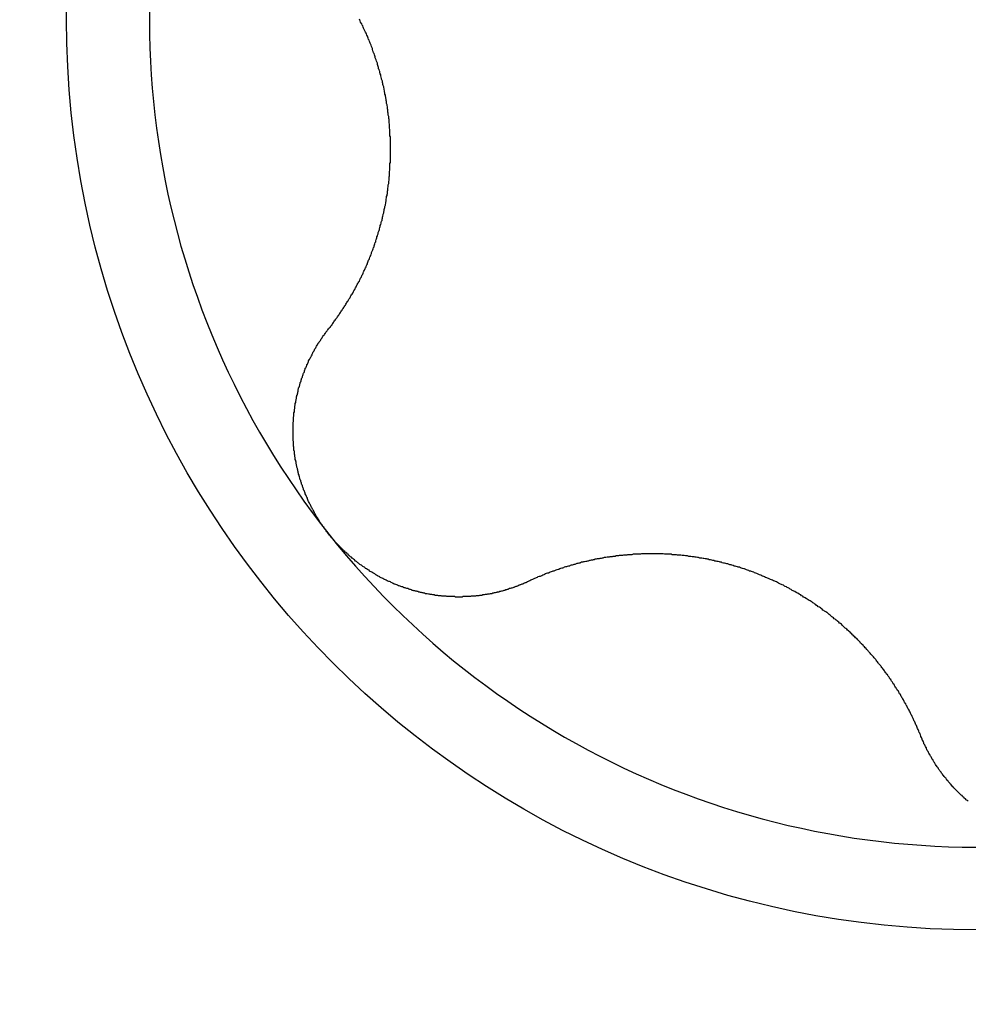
# Model space of a CAD drawing. Extents: x 1107 to 4046, y 937 to 3355.
# Tile 321 of 656: x 1455.93 to 1458.19, y 2567.36 to 2569.71. Entities that reach past the tile are written whole.
import ezdxf

# ---------------------------------------------------------------- set-up
doc = ezdxf.new("R2010")
doc.units = 0
doc.layers.add('KF_VIDA_L___C_RIGHT', color=7, linetype='CONTINUOUS')

# ---------------------------------------------------------------- blocks, each defined once
blk = doc.blocks.new('KF_VIDA_L___C_RIGHT')
at = {"layer": 'KF_VIDA_L___C_RIGHT'}
for points in [[(-130.048, 879.762, 0), (-130.046, 879.764, 0), (-130.045, 879.765, 0), (-130.043, 879.767, 0), (-130.042, 879.769, 0), (-130.04, 879.771, 0), (-130.039, 879.773, 0), (-130.037, 879.775, 0), (-130.036, 879.777, 0), (-130.035, 879.779, 0), (-130.033, 879.781, 0), (-130.032, 879.783, 0), (-130.03, 879.785, 0), (-130.029, 879.787, 0), (-130.027, 879.789, 0), (-130.026, 879.791, 0), (-130.025, 879.793, 0), (-130.023, 879.795, 0), (-130.022, 879.797, 0), (-130.021, 879.799, 0), (-130.019, 879.801, 0), (-130.018, 879.803, 0), (-130.017, 879.805, 0), (-130.015, 879.807, 0), (-130.014, 879.809, 0), (-130.013, 879.811, 0), (-130.011, 879.813, 0), (-130.01, 879.815, 0), (-130.009, 879.817, 0), (-130.007, 879.819, 0), (-130.006, 879.821, 0), (-130.005, 879.823, 0), (-130.004, 879.825, 0), (-130.002, 879.827, 0), (-130.001, 879.829, 0), (-130, 879.831, 0), (-129.999, 879.833, 0), (-129.997, 879.835, 0), (-129.996, 879.837, 0), (-129.995, 879.839, 0), (-129.994, 879.841, 0), (-129.993, 879.843, 0), (-129.991, 879.845, 0), (-129.99, 879.847, 0), (-129.989, 879.849, 0), (-129.988, 879.851, 0), (-129.987, 879.853, 0), (-129.985, 879.856, 0), (-129.984, 879.858, 0), (-129.983, 879.86, 0), (-129.982, 879.862, 0), (-129.981, 879.864, 0), (-129.98, 879.866, 0), (-129.979, 879.868, 0), (-129.978, 879.87, 0), (-129.977, 879.872, 0), (-129.975, 879.874, 0), (-129.974, 879.876, 0), (-129.973, 879.879, 0), (-129.972, 879.881, 0), (-129.971, 879.883, 0), (-129.97, 879.885, 0), (-129.969, 879.887, 0), (-129.968, 879.889, 0), (-129.967, 879.891, 0), (-129.966, 879.893, 0), (-129.965, 879.895, 0), (-129.964, 879.898, 0), (-129.963, 879.9, 0), (-129.962, 879.902, 0), (-129.961, 879.904, 0), (-129.96, 879.906, 0), (-129.959, 879.908, 0), (-129.958, 879.91, 0), (-129.957, 879.913, 0), (-129.956, 879.915, 0), (-129.955, 879.917, 0), (-129.955, 879.919, 0), (-129.954, 879.921, 0), (-129.953, 879.924, 0), (-129.952, 879.926, 0), (-129.951, 879.928, 0), (-129.95, 879.93, 0), (-129.949, 879.933, 0), (-129.948, 879.935, 0), (-129.947, 879.937, 0), (-129.946, 879.94, 0), (-129.945, 879.942, 0), (-129.945, 879.944, 0), (-129.944, 879.946, 0), (-129.943, 879.949, 0), (-129.942, 879.951, 0), (-129.941, 879.953, 0), (-129.94, 879.956, 0), (-129.939, 879.958, 0), (-129.939, 879.96, 0), (-129.938, 879.963, 0), (-129.937, 879.965, 0), (-129.936, 879.968, 0), (-129.935, 879.97, 0), (-129.935, 879.972, 0), (-129.934, 879.975, 0), (-129.933, 879.977, 0), (-129.932, 879.979, 0), (-129.932, 879.982, 0), (-129.931, 879.984, 0), (-129.93, 879.987, 0), (-129.929, 879.989, 0), (-129.929, 879.992, 0), (-129.928, 879.994, 0), (-129.927, 879.997, 0), (-129.926, 879.999, 0), (-129.926, 880.001, 0), (-129.925, 880.004, 0), (-129.924, 880.006, 0), (-129.924, 880.009, 0), (-129.923, 880.011, 0), (-129.922, 880.014, 0), (-129.922, 880.016, 0), (-129.921, 880.019, 0), (-129.92, 880.021, 0), (-129.92, 880.024, 0), (-129.919, 880.026, 0), (-129.919, 880.029, 0), (-129.918, 880.031, 0), (-129.917, 880.034, 0), (-129.917, 880.036, 0), (-129.916, 880.039, 0), (-129.916, 880.042, 0), (-129.915, 880.044, 0), (-129.915, 880.047, 0), (-129.914, 880.049, 0), (-129.913, 880.052, 0), (-129.913, 880.054, 0), (-129.912, 880.057, 0), (-129.912, 880.059, 0), (-129.911, 880.062, 0), (-129.911, 880.065, 0), (-129.91, 880.067, 0), (-129.91, 880.07, 0), (-129.91, 880.072, 0), (-129.909, 880.075, 0), (-129.909, 880.078, 0), (-129.908, 880.08, 0), (-129.908, 880.083, 0), (-129.907, 880.085, 0), (-129.907, 880.088, 0), (-129.907, 880.091, 0), (-129.906, 880.093, 0), (-129.906, 880.096, 0), (-129.906, 880.098, 0), (-129.905, 880.101, 0), (-129.905, 880.104, 0), (-129.905, 880.106, 0), (-129.904, 880.109, 0), (-129.904, 880.112, 0), (-129.904, 880.114, 0), (-129.903, 880.117, 0), (-129.903, 880.12, 0), (-129.903, 880.122, 0), (-129.903, 880.125, 0), (-129.902, 880.127, 0), (-129.902, 880.13, 0), (-129.902, 880.133, 0), (-129.902, 880.135, 0), (-129.902, 880.138, 0), (-129.901, 880.141, 0), (-129.901, 880.143, 0), (-129.901, 880.146, 0), (-129.901, 880.149, 0), (-129.901, 880.151, 0), (-129.901, 880.154, 0), (-129.901, 880.157, 0), (-129.9, 880.159, 0), (-129.9, 880.162, 0), (-129.9, 880.165, 0), (-129.9, 880.167, 0), (-129.9, 880.17, 0), (-129.9, 880.172, 0), (-129.9, 880.175, 0), (-129.9, 880.178, 0), (-129.9, 880.18, 0), (-129.9, 880.183, 0), (-129.9, 880.186, 0), (-129.9, 880.188, 0), (-129.9, 880.191, 0), (-129.9, 880.194, 0), (-129.9, 880.196, 0), (-129.9, 880.199, 0), (-129.9, 880.202, 0), (-129.9, 880.204, 0), (-129.9, 880.207, 0), (-129.9, 880.209, 0), (-129.9, 880.212, 0), (-129.9, 880.215, 0), (-129.9, 880.217, 0), (-129.9, 880.22, 0), (-129.901, 880.223, 0), (-129.901, 880.225, 0), (-129.901, 880.228, 0), (-129.901, 880.23, 0), (-129.901, 880.233, 0), (-129.901, 880.236, 0), (-129.901, 880.238, 0), (-129.902, 880.241, 0), (-129.902, 880.243, 0), (-129.902, 880.246, 0), (-129.902, 880.249, 0), (-129.902, 880.251, 0), (-129.903, 880.254, 0), (-129.903, 880.256, 0), (-129.903, 880.259, 0), (-129.903, 880.262, 0), (-129.904, 880.264, 0), (-129.904, 880.267, 0), (-129.904, 880.269, 0), (-129.905, 880.272, 0), (-129.905, 880.274, 0), (-129.905, 880.277, 0), (-129.906, 880.279, 0), (-129.906, 880.282, 0), (-129.906, 880.285, 0), (-129.907, 880.287, 0), (-129.907, 880.29, 0), (-129.907, 880.292, 0), (-129.908, 880.295, 0), (-129.908, 880.297, 0), (-129.909, 880.3, 0), (-129.909, 880.302, 0), (-129.909, 880.305, 0), (-129.91, 880.307, 0), (-129.91, 880.31, 0), (-129.911, 880.312, 0), (-129.911, 880.315, 0), (-129.912, 880.317, 0), (-129.912, 880.32, 0), (-129.913, 880.322, 0), (-129.913, 880.325, 0), (-129.914, 880.327, 0), (-129.914, 880.33, 0), (-129.915, 880.333, 0), (-129.915, 880.335, 0), (-129.916, 880.338, 0), (-129.916, 880.34, 0), (-129.917, 880.343, 0), (-129.918, 880.345, 0), (-129.918, 880.348, 0), (-129.919, 880.35, 0), (-129.919, 880.353, 0), (-129.92, 880.355, 0), (-129.921, 880.358, 0), (-129.921, 880.36, 0), (-129.922, 880.363, 0), (-129.923, 880.366, 0), (-129.923, 880.368, 0), (-129.924, 880.371, 0), (-129.925, 880.373, 0), (-129.925, 880.376, 0), (-129.926, 880.378, 0), (-129.927, 880.381, 0), (-129.928, 880.383, 0), (-129.928, 880.386, 0), (-129.929, 880.388, 0), (-129.93, 880.391, 0), (-129.931, 880.393, 0), (-129.931, 880.396, 0), (-129.932, 880.399, 0), (-129.933, 880.401, 0), (-129.934, 880.404, 0), (-129.935, 880.406, 0), (-129.936, 880.409, 0), (-129.936, 880.411, 0), (-129.937, 880.414, 0), (-129.938, 880.416, 0), (-129.939, 880.419, 0), (-129.94, 880.421, 0), (-129.941, 880.424, 0), (-129.942, 880.426, 0), (-129.943, 880.429, 0), (-129.943, 880.431, 0), (-129.944, 880.434, 0), (-129.945, 880.436, 0), (-129.946, 880.439, 0), (-129.947, 880.441, 0), (-129.948, 880.444, 0), (-129.949, 880.446, 0), (-129.95, 880.448, 0), (-129.951, 880.451, 0), (-129.952, 880.453, 0), (-129.953, 880.456, 0), (-129.954, 880.458, 0), (-129.955, 880.461, 0), (-129.956, 880.463, 0), (-129.957, 880.466, 0), (-129.958, 880.468, 0), (-129.959, 880.47, 0), (-129.961, 880.473, 0), (-129.962, 880.475, 0), (-129.963, 880.478, 0), (-129.964, 880.48, 0), (-129.965, 880.482, 0), (-129.966, 880.485, 0), (-129.967, 880.487, 0), (-129.968, 880.49, 0), (-129.97, 880.492, 0), (-129.971, 880.494, 0), (-129.972, 880.497, 0), (-129.973, 880.499, 0), (-129.974, 880.501, 0)], [(-130.047, 879.272, 0), (-130.048, 879.273, 0), (-130.049, 879.275, 0), (-130.05, 879.277, 0), (-130.052, 879.278, 0), (-130.053, 879.28, 0), (-130.054, 879.282, 0), (-130.056, 879.283, 0), (-130.057, 879.285, 0), (-130.058, 879.287, 0), (-130.059, 879.289, 0), (-130.061, 879.29, 0), (-130.062, 879.292, 0), (-130.063, 879.294, 0), (-130.064, 879.296, 0), (-130.065, 879.297, 0), (-130.067, 879.299, 0), (-130.068, 879.301, 0), (-130.069, 879.303, 0), (-130.07, 879.305, 0), (-130.071, 879.306, 0), (-130.072, 879.308, 0), (-130.073, 879.31, 0), (-130.075, 879.312, 0), (-130.076, 879.314, 0), (-130.077, 879.316, 0), (-130.078, 879.317, 0), (-130.079, 879.319, 0), (-130.08, 879.321, 0), (-130.081, 879.323, 0), (-130.082, 879.325, 0), (-130.083, 879.327, 0), (-130.084, 879.329, 0), (-130.085, 879.331, 0), (-130.086, 879.332, 0), (-130.087, 879.334, 0), (-130.088, 879.336, 0), (-130.089, 879.338, 0), (-130.09, 879.34, 0), (-130.091, 879.342, 0), (-130.092, 879.344, 0), (-130.093, 879.346, 0), (-130.094, 879.348, 0), (-130.095, 879.35, 0), (-130.096, 879.352, 0), (-130.097, 879.354, 0), (-130.098, 879.356, 0), (-130.098, 879.358, 0), (-130.099, 879.36, 0), (-130.1, 879.362, 0), (-130.101, 879.364, 0), (-130.102, 879.366, 0), (-130.103, 879.368, 0), (-130.103, 879.37, 0), (-130.104, 879.372, 0), (-130.105, 879.374, 0), (-130.106, 879.376, 0), (-130.107, 879.378, 0), (-130.107, 879.38, 0), (-130.108, 879.382, 0), (-130.109, 879.384, 0), (-130.11, 879.386, 0), (-130.11, 879.388, 0), (-130.111, 879.39, 0), (-130.112, 879.392, 0), (-130.112, 879.394, 0), (-130.113, 879.396, 0), (-130.114, 879.398, 0), (-130.114, 879.4, 0), (-130.115, 879.402, 0), (-130.116, 879.404, 0), (-130.116, 879.406, 0), (-130.117, 879.409, 0), (-130.118, 879.411, 0), (-130.118, 879.413, 0), (-130.119, 879.415, 0), (-130.119, 879.417, 0), (-130.12, 879.419, 0), (-130.12, 879.421, 0), (-130.121, 879.423, 0), (-130.121, 879.425, 0), (-130.122, 879.427, 0), (-130.122, 879.429, 0), (-130.123, 879.432, 0), (-130.123, 879.434, 0), (-130.124, 879.436, 0), (-130.124, 879.438, 0), (-130.125, 879.44, 0), (-130.125, 879.442, 0), (-130.125, 879.444, 0), (-130.126, 879.446, 0), (-130.126, 879.448, 0), (-130.127, 879.45, 0), (-130.127, 879.453, 0), (-130.127, 879.455, 0), (-130.128, 879.457, 0), (-130.128, 879.459, 0), (-130.128, 879.461, 0), (-130.129, 879.463, 0), (-130.129, 879.465, 0), (-130.129, 879.467, 0), (-130.129, 879.47, 0), (-130.13, 879.472, 0), (-130.13, 879.474, 0), (-130.13, 879.476, 0), (-130.13, 879.478, 0), (-130.13, 879.48, 0), (-130.131, 879.482, 0), (-130.131, 879.484, 0), (-130.131, 879.487, 0), (-130.131, 879.489, 0), (-130.131, 879.491, 0), (-130.131, 879.493, 0), (-130.132, 879.495, 0), (-130.132, 879.497, 0), (-130.132, 879.499, 0), (-130.132, 879.501, 0), (-130.132, 879.503, 0), (-130.132, 879.506, 0), (-130.132, 879.508, 0), (-130.132, 879.51, 0), (-130.132, 879.512, 0), (-130.132, 879.514, 0), (-130.132, 879.516, 0), (-130.132, 879.518, 0), (-130.132, 879.52, 0), (-130.132, 879.522, 0), (-130.132, 879.525, 0), (-130.132, 879.527, 0), (-130.132, 879.529, 0), (-130.132, 879.531, 0), (-130.132, 879.533, 0), (-130.132, 879.535, 0), (-130.132, 879.537, 0), (-130.132, 879.539, 0), (-130.131, 879.541, 0), (-130.131, 879.543, 0), (-130.131, 879.545, 0), (-130.131, 879.547, 0), (-130.131, 879.549, 0), (-130.131, 879.552, 0), (-130.13, 879.554, 0), (-130.13, 879.556, 0), (-130.13, 879.558, 0), (-130.13, 879.56, 0), (-130.13, 879.562, 0), (-130.129, 879.564, 0), (-130.129, 879.566, 0), (-130.129, 879.568, 0), (-130.129, 879.57, 0), (-130.128, 879.572, 0), (-130.128, 879.574, 0), (-130.128, 879.576, 0), (-130.128, 879.578, 0), (-130.127, 879.58, 0), (-130.127, 879.582, 0), (-130.127, 879.584, 0), (-130.126, 879.586, 0), (-130.126, 879.588, 0), (-130.126, 879.59, 0), (-130.125, 879.592, 0), (-130.125, 879.594, 0), (-130.124, 879.596, 0), (-130.124, 879.598, 0), (-130.124, 879.6, 0), (-130.123, 879.602, 0), (-130.123, 879.604, 0), (-130.122, 879.605, 0), (-130.122, 879.607, 0), (-130.121, 879.609, 0), (-130.121, 879.611, 0), (-130.12, 879.613, 0), (-130.12, 879.615, 0), (-130.12, 879.617, 0), (-130.119, 879.619, 0), (-130.119, 879.621, 0), (-130.118, 879.623, 0), (-130.117, 879.625, 0), (-130.117, 879.626, 0), (-130.116, 879.628, 0), (-130.116, 879.63, 0), (-130.115, 879.632, 0), (-130.115, 879.634, 0), (-130.114, 879.636, 0), (-130.113, 879.638, 0), (-130.113, 879.64, 0), (-130.112, 879.642, 0), (-130.112, 879.643, 0), (-130.111, 879.645, 0), (-130.11, 879.647, 0), (-130.11, 879.649, 0), (-130.109, 879.651, 0), (-130.108, 879.653, 0), (-130.108, 879.655, 0), (-130.107, 879.656, 0), (-130.106, 879.658, 0), (-130.105, 879.66, 0), (-130.105, 879.662, 0), (-130.104, 879.664, 0), (-130.103, 879.666, 0), (-130.103, 879.668, 0), (-130.102, 879.669, 0), (-130.101, 879.671, 0), (-130.1, 879.673, 0), (-130.099, 879.675, 0), (-130.099, 879.677, 0), (-130.098, 879.678, 0), (-130.097, 879.68, 0), (-130.096, 879.682, 0), (-130.095, 879.684, 0), (-130.095, 879.686, 0), (-130.094, 879.688, 0), (-130.093, 879.689, 0), (-130.092, 879.691, 0), (-130.091, 879.693, 0), (-130.09, 879.695, 0), (-130.089, 879.696, 0), (-130.088, 879.698, 0), (-130.087, 879.7, 0), (-130.087, 879.702, 0), (-130.086, 879.703, 0), (-130.085, 879.705, 0), (-130.084, 879.707, 0), (-130.083, 879.709, 0), (-130.082, 879.71, 0), (-130.081, 879.712, 0), (-130.08, 879.714, 0), (-130.079, 879.716, 0), (-130.078, 879.717, 0), (-130.077, 879.719, 0), (-130.076, 879.721, 0), (-130.075, 879.723, 0), (-130.074, 879.724, 0), (-130.073, 879.726, 0), (-130.072, 879.728, 0), (-130.071, 879.729, 0), (-130.07, 879.731, 0), (-130.068, 879.733, 0), (-130.067, 879.734, 0), (-130.066, 879.736, 0), (-130.065, 879.738, 0), (-130.064, 879.739, 0), (-130.063, 879.741, 0), (-130.062, 879.743, 0), (-130.061, 879.744, 0), (-130.06, 879.746, 0), (-130.058, 879.747, 0), (-130.057, 879.749, 0), (-130.056, 879.751, 0), (-130.055, 879.752, 0), (-130.054, 879.754, 0), (-130.053, 879.755, 0), (-130.051, 879.757, 0), (-130.05, 879.759, 0), (-130.049, 879.76, 0), (-130.048, 879.762, 0)], [(-129.57, 879.16, 0), (-129.571, 879.159, 0), (-129.573, 879.158, 0), (-129.575, 879.157, 0), (-129.577, 879.156, 0), (-129.579, 879.156, 0), (-129.58, 879.155, 0), (-129.582, 879.154, 0), (-129.584, 879.153, 0), (-129.586, 879.153, 0), (-129.588, 879.152, 0), (-129.59, 879.151, 0), (-129.591, 879.15, 0), (-129.593, 879.15, 0), (-129.595, 879.149, 0), (-129.597, 879.148, 0), (-129.599, 879.147, 0), (-129.601, 879.147, 0), (-129.603, 879.146, 0), (-129.604, 879.145, 0), (-129.606, 879.145, 0), (-129.608, 879.144, 0), (-129.61, 879.143, 0), (-129.612, 879.143, 0), (-129.614, 879.142, 0), (-129.616, 879.142, 0), (-129.618, 879.141, 0), (-129.62, 879.14, 0), (-129.621, 879.14, 0), (-129.623, 879.139, 0), (-129.625, 879.139, 0), (-129.627, 879.138, 0), (-129.629, 879.138, 0), (-129.631, 879.137, 0), (-129.633, 879.136, 0), (-129.635, 879.136, 0), (-129.637, 879.135, 0), (-129.639, 879.135, 0), (-129.641, 879.134, 0), (-129.643, 879.134, 0), (-129.645, 879.134, 0), (-129.646, 879.133, 0), (-129.648, 879.133, 0), (-129.65, 879.132, 0), (-129.652, 879.132, 0), (-129.654, 879.131, 0), (-129.656, 879.131, 0), (-129.658, 879.13, 0), (-129.66, 879.13, 0), (-129.662, 879.13, 0), (-129.664, 879.129, 0), (-129.666, 879.129, 0), (-129.668, 879.129, 0), (-129.67, 879.128, 0), (-129.672, 879.128, 0), (-129.674, 879.128, 0), (-129.676, 879.127, 0), (-129.678, 879.127, 0), (-129.68, 879.127, 0), (-129.682, 879.126, 0), (-129.684, 879.126, 0), (-129.686, 879.126, 0), (-129.687, 879.126, 0), (-129.689, 879.125, 0), (-129.691, 879.125, 0), (-129.693, 879.125, 0), (-129.695, 879.125, 0), (-129.697, 879.124, 0), (-129.699, 879.124, 0), (-129.701, 879.124, 0), (-129.703, 879.124, 0), (-129.705, 879.124, 0), (-129.707, 879.124, 0), (-129.709, 879.123, 0), (-129.711, 879.123, 0), (-129.713, 879.123, 0), (-129.715, 879.123, 0), (-129.717, 879.123, 0), (-129.719, 879.123, 0), (-129.721, 879.123, 0), (-129.723, 879.123, 0), (-129.725, 879.123, 0), (-129.727, 879.123, 0), (-129.729, 879.122, 0), (-129.731, 879.122, 0), (-129.733, 879.122, 0), (-129.735, 879.122, 0), (-129.737, 879.122, 0), (-129.739, 879.122, 0), (-129.741, 879.122, 0), (-129.743, 879.122, 0), (-129.745, 879.122, 0), (-129.747, 879.123, 0), (-129.749, 879.123, 0), (-129.751, 879.123, 0), (-129.753, 879.123, 0), (-129.755, 879.123, 0), (-129.757, 879.123, 0), (-129.759, 879.123, 0), (-129.761, 879.123, 0), (-129.763, 879.123, 0), (-129.765, 879.123, 0), (-129.767, 879.124, 0), (-129.769, 879.124, 0), (-129.771, 879.124, 0), (-129.773, 879.124, 0), (-129.775, 879.124, 0), (-129.777, 879.124, 0), (-129.779, 879.125, 0), (-129.781, 879.125, 0), (-129.783, 879.125, 0), (-129.785, 879.125, 0), (-129.787, 879.126, 0), (-129.789, 879.126, 0), (-129.791, 879.126, 0), (-129.793, 879.126, 0), (-129.795, 879.127, 0), (-129.797, 879.127, 0), (-129.799, 879.127, 0), (-129.801, 879.128, 0), (-129.803, 879.128, 0), (-129.805, 879.128, 0), (-129.807, 879.129, 0), (-129.809, 879.129, 0), (-129.812, 879.13, 0), (-129.814, 879.13, 0), (-129.816, 879.13, 0), (-129.818, 879.131, 0), (-129.82, 879.131, 0), (-129.822, 879.132, 0), (-129.824, 879.132, 0), (-129.826, 879.133, 0), (-129.828, 879.133, 0), (-129.83, 879.134, 0), (-129.832, 879.134, 0), (-129.834, 879.135, 0), (-129.836, 879.135, 0), (-129.838, 879.136, 0), (-129.84, 879.136, 0), (-129.842, 879.137, 0), (-129.844, 879.137, 0), (-129.846, 879.138, 0), (-129.848, 879.138, 0), (-129.85, 879.139, 0), (-129.852, 879.14, 0), (-129.854, 879.14, 0), (-129.856, 879.141, 0), (-129.858, 879.142, 0), (-129.861, 879.142, 0), (-129.863, 879.143, 0), (-129.865, 879.144, 0), (-129.867, 879.144, 0), (-129.869, 879.145, 0), (-129.871, 879.146, 0), (-129.873, 879.146, 0), (-129.875, 879.147, 0), (-129.877, 879.148, 0), (-129.879, 879.149, 0), (-129.881, 879.149, 0), (-129.883, 879.15, 0), (-129.885, 879.151, 0), (-129.887, 879.152, 0), (-129.889, 879.153, 0), (-129.891, 879.153, 0), (-129.893, 879.154, 0), (-129.895, 879.155, 0), (-129.896, 879.156, 0), (-129.898, 879.157, 0), (-129.9, 879.158, 0), (-129.902, 879.159, 0), (-129.904, 879.159, 0), (-129.906, 879.16, 0), (-129.908, 879.161, 0), (-129.91, 879.162, 0), (-129.912, 879.163, 0), (-129.914, 879.164, 0), (-129.916, 879.165, 0), (-129.918, 879.166, 0), (-129.92, 879.167, 0), (-129.922, 879.168, 0), (-129.924, 879.169, 0), (-129.925, 879.17, 0), (-129.927, 879.171, 0), (-129.929, 879.172, 0), (-129.931, 879.173, 0), (-129.933, 879.174, 0), (-129.935, 879.175, 0), (-129.937, 879.177, 0), (-129.939, 879.178, 0), (-129.94, 879.179, 0), (-129.942, 879.18, 0), (-129.944, 879.181, 0), (-129.946, 879.182, 0), (-129.948, 879.183, 0), (-129.95, 879.184, 0), (-129.951, 879.186, 0), (-129.953, 879.187, 0), (-129.955, 879.188, 0), (-129.957, 879.189, 0), (-129.959, 879.19, 0), (-129.96, 879.192, 0), (-129.962, 879.193, 0), (-129.964, 879.194, 0), (-129.966, 879.195, 0), (-129.968, 879.197, 0), (-129.969, 879.198, 0), (-129.971, 879.199, 0), (-129.973, 879.2, 0), (-129.975, 879.202, 0), (-129.976, 879.203, 0), (-129.978, 879.204, 0), (-129.98, 879.206, 0), (-129.981, 879.207, 0), (-129.983, 879.208, 0), (-129.985, 879.21, 0), (-129.986, 879.211, 0), (-129.988, 879.212, 0), (-129.99, 879.214, 0), (-129.991, 879.215, 0), (-129.993, 879.217, 0), (-129.995, 879.218, 0), (-129.996, 879.219, 0), (-129.998, 879.221, 0), (-130, 879.222, 0), (-130.001, 879.224, 0), (-130.003, 879.225, 0), (-130.004, 879.227, 0), (-130.006, 879.228, 0), (-130.008, 879.229, 0), (-130.009, 879.231, 0), (-130.011, 879.232, 0), (-130.012, 879.234, 0), (-130.014, 879.235, 0), (-130.015, 879.237, 0), (-130.017, 879.238, 0), (-130.018, 879.24, 0), (-130.02, 879.241, 0), (-130.021, 879.243, 0), (-130.023, 879.245, 0), (-130.024, 879.246, 0), (-130.026, 879.248, 0), (-130.027, 879.249, 0), (-130.029, 879.251, 0), (-130.03, 879.252, 0), (-130.032, 879.254, 0), (-130.033, 879.256, 0), (-130.034, 879.257, 0), (-130.036, 879.259, 0), (-130.037, 879.26, 0), (-130.039, 879.262, 0), (-130.04, 879.264, 0), (-130.041, 879.265, 0), (-130.043, 879.267, 0), (-130.044, 879.268, 0), (-130.045, 879.27, 0), (-130.047, 879.272, 0)], [(-128.634, 878.79, 0), (-128.635, 878.793, 0), (-128.636, 878.795, 0), (-128.637, 878.797, 0), (-128.638, 878.799, 0), (-128.639, 878.802, 0), (-128.64, 878.804, 0), (-128.641, 878.806, 0), (-128.642, 878.808, 0), (-128.643, 878.811, 0), (-128.644, 878.813, 0), (-128.645, 878.815, 0), (-128.646, 878.817, 0), (-128.647, 878.819, 0), (-128.648, 878.822, 0), (-128.649, 878.824, 0), (-128.65, 878.826, 0), (-128.651, 878.828, 0), (-128.652, 878.83, 0), (-128.653, 878.832, 0), (-128.654, 878.835, 0), (-128.655, 878.837, 0), (-128.656, 878.839, 0), (-128.657, 878.841, 0), (-128.658, 878.843, 0), (-128.659, 878.845, 0), (-128.66, 878.847, 0), (-128.661, 878.85, 0), (-128.662, 878.852, 0), (-128.664, 878.854, 0), (-128.665, 878.856, 0), (-128.666, 878.858, 0), (-128.667, 878.86, 0), (-128.668, 878.862, 0), (-128.669, 878.864, 0), (-128.67, 878.867, 0), (-128.672, 878.869, 0), (-128.673, 878.871, 0), (-128.674, 878.873, 0), (-128.675, 878.875, 0), (-128.676, 878.877, 0), (-128.677, 878.879, 0), (-128.679, 878.881, 0), (-128.68, 878.883, 0), (-128.681, 878.885, 0), (-128.682, 878.887, 0), (-128.683, 878.889, 0), (-128.685, 878.891, 0), (-128.686, 878.893, 0), (-128.687, 878.895, 0), (-128.688, 878.897, 0), (-128.69, 878.899, 0), (-128.691, 878.901, 0), (-128.692, 878.903, 0), (-128.693, 878.905, 0), (-128.695, 878.907, 0), (-128.696, 878.909, 0), (-128.697, 878.911, 0), (-128.698, 878.913, 0), (-128.7, 878.915, 0), (-128.701, 878.917, 0), (-128.702, 878.919, 0), (-128.704, 878.921, 0), (-128.705, 878.923, 0), (-128.706, 878.925, 0), (-128.708, 878.927, 0), (-128.709, 878.929, 0), (-128.71, 878.931, 0), (-128.712, 878.933, 0), (-128.713, 878.935, 0), (-128.714, 878.937, 0), (-128.716, 878.938, 0), (-128.717, 878.94, 0), (-128.719, 878.942, 0), (-128.72, 878.944, 0), (-128.721, 878.946, 0), (-128.723, 878.948, 0), (-128.724, 878.95, 0), (-128.726, 878.952, 0), (-128.727, 878.954, 0), (-128.729, 878.956, 0), (-128.73, 878.958, 0), (-128.732, 878.96, 0), (-128.733, 878.961, 0), (-128.735, 878.963, 0), (-128.736, 878.965, 0), (-128.738, 878.967, 0), (-128.739, 878.969, 0), (-128.741, 878.971, 0), (-128.742, 878.973, 0), (-128.744, 878.975, 0), (-128.746, 878.977, 0), (-128.747, 878.979, 0), (-128.749, 878.981, 0), (-128.75, 878.982, 0), (-128.752, 878.984, 0), (-128.754, 878.986, 0), (-128.755, 878.988, 0), (-128.757, 878.99, 0), (-128.759, 878.992, 0), (-128.76, 878.994, 0), (-128.762, 878.996, 0), (-128.764, 878.997, 0), (-128.765, 878.999, 0), (-128.767, 879.001, 0), (-128.769, 879.003, 0), (-128.771, 879.005, 0), (-128.772, 879.007, 0), (-128.774, 879.009, 0), (-128.776, 879.01, 0), (-128.778, 879.012, 0), (-128.779, 879.014, 0), (-128.781, 879.016, 0), (-128.783, 879.018, 0), (-128.785, 879.02, 0), (-128.786, 879.022, 0), (-128.788, 879.023, 0), (-128.79, 879.025, 0), (-128.792, 879.027, 0), (-128.794, 879.029, 0), (-128.796, 879.031, 0), (-128.798, 879.032, 0), (-128.799, 879.034, 0), (-128.801, 879.036, 0), (-128.803, 879.038, 0), (-128.805, 879.04, 0), (-128.807, 879.041, 0), (-128.809, 879.043, 0), (-128.811, 879.045, 0), (-128.813, 879.047, 0), (-128.815, 879.048, 0), (-128.817, 879.05, 0), (-128.819, 879.052, 0), (-128.821, 879.054, 0), (-128.822, 879.055, 0), (-128.824, 879.057, 0), (-128.826, 879.059, 0), (-128.828, 879.06, 0), (-128.83, 879.062, 0), (-128.832, 879.064, 0), (-128.834, 879.065, 0), (-128.836, 879.067, 0), (-128.839, 879.069, 0), (-128.841, 879.07, 0), (-128.843, 879.072, 0), (-128.845, 879.074, 0), (-128.847, 879.075, 0), (-128.849, 879.077, 0), (-128.851, 879.079, 0), (-128.853, 879.08, 0), (-128.855, 879.082, 0), (-128.857, 879.084, 0), (-128.859, 879.085, 0), (-128.861, 879.087, 0), (-128.864, 879.088, 0), (-128.866, 879.09, 0), (-128.868, 879.091, 0), (-128.87, 879.093, 0), (-128.872, 879.095, 0), (-128.874, 879.096, 0), (-128.876, 879.098, 0), (-128.879, 879.099, 0), (-128.881, 879.101, 0), (-128.883, 879.102, 0), (-128.885, 879.104, 0), (-128.887, 879.105, 0), (-128.89, 879.107, 0), (-128.892, 879.108, 0), (-128.894, 879.11, 0), (-128.896, 879.111, 0), (-128.898, 879.113, 0), (-128.901, 879.114, 0), (-128.903, 879.115, 0), (-128.905, 879.117, 0), (-128.907, 879.118, 0), (-128.91, 879.12, 0), (-128.912, 879.121, 0), (-128.914, 879.122, 0), (-128.916, 879.124, 0), (-128.919, 879.125, 0), (-128.921, 879.127, 0), (-128.923, 879.128, 0), (-128.925, 879.129, 0), (-128.928, 879.131, 0), (-128.93, 879.132, 0), (-128.932, 879.133, 0), (-128.935, 879.135, 0), (-128.937, 879.136, 0), (-128.939, 879.137, 0), (-128.941, 879.138, 0), (-128.944, 879.14, 0), (-128.946, 879.141, 0), (-128.948, 879.142, 0), (-128.951, 879.144, 0), (-128.953, 879.145, 0), (-128.955, 879.146, 0), (-128.958, 879.147, 0), (-128.96, 879.148, 0), (-128.962, 879.15, 0), (-128.965, 879.151, 0), (-128.967, 879.152, 0), (-128.969, 879.153, 0), (-128.972, 879.154, 0), (-128.974, 879.155, 0), (-128.976, 879.157, 0), (-128.979, 879.158, 0), (-128.981, 879.159, 0), (-128.983, 879.16, 0), (-128.986, 879.161, 0), (-128.988, 879.162, 0), (-128.991, 879.163, 0), (-128.993, 879.164, 0), (-128.995, 879.165, 0), (-128.998, 879.166, 0), (-129, 879.167, 0), (-129.002, 879.168, 0), (-129.005, 879.169, 0), (-129.007, 879.17, 0), (-129.009, 879.171, 0), (-129.012, 879.172, 0), (-129.014, 879.173, 0), (-129.016, 879.174, 0), (-129.019, 879.175, 0), (-129.021, 879.176, 0), (-129.024, 879.177, 0), (-129.026, 879.178, 0), (-129.028, 879.179, 0), (-129.031, 879.18, 0), (-129.033, 879.181, 0), (-129.036, 879.182, 0), (-129.038, 879.183, 0), (-129.04, 879.184, 0), (-129.043, 879.184, 0), (-129.045, 879.185, 0), (-129.048, 879.186, 0), (-129.05, 879.187, 0), (-129.052, 879.188, 0), (-129.055, 879.189, 0), (-129.057, 879.189, 0), (-129.06, 879.19, 0), (-129.062, 879.191, 0), (-129.065, 879.192, 0), (-129.067, 879.193, 0), (-129.07, 879.193, 0), (-129.072, 879.194, 0), (-129.075, 879.195, 0), (-129.077, 879.196, 0), (-129.08, 879.196, 0), (-129.082, 879.197, 0), (-129.085, 879.198, 0), (-129.087, 879.199, 0), (-129.09, 879.199, 0), (-129.092, 879.2, 0), (-129.095, 879.201, 0), (-129.097, 879.201, 0), (-129.1, 879.202, 0), (-129.103, 879.203, 0), (-129.105, 879.203, 0), (-129.108, 879.204, 0), (-129.11, 879.205, 0), (-129.113, 879.205, 0), (-129.115, 879.206, 0), (-129.118, 879.207, 0), (-129.12, 879.207, 0), (-129.123, 879.208, 0), (-129.126, 879.208, 0), (-129.128, 879.209, 0), (-129.131, 879.209, 0), (-129.133, 879.21, 0), (-129.136, 879.211, 0), (-129.139, 879.211, 0), (-129.141, 879.212, 0), (-129.144, 879.212, 0), (-129.146, 879.213, 0), (-129.149, 879.213, 0), (-129.152, 879.214, 0), (-129.154, 879.214, 0), (-129.157, 879.215, 0), (-129.159, 879.215, 0), (-129.162, 879.215, 0), (-129.165, 879.216, 0), (-129.167, 879.216, 0), (-129.17, 879.217, 0), (-129.173, 879.217, 0), (-129.175, 879.218, 0), (-129.178, 879.218, 0), (-129.18, 879.218, 0), (-129.183, 879.219, 0), (-129.186, 879.219, 0), (-129.188, 879.219, 0), (-129.191, 879.22, 0), (-129.194, 879.22, 0), (-129.196, 879.22, 0), (-129.199, 879.221, 0), (-129.202, 879.221, 0), (-129.204, 879.221, 0), (-129.207, 879.222, 0), (-129.209, 879.222, 0), (-129.212, 879.222, 0), (-129.215, 879.222, 0), (-129.217, 879.223, 0), (-129.22, 879.223, 0), (-129.223, 879.223, 0), (-129.225, 879.223, 0), (-129.228, 879.223, 0), (-129.23, 879.224, 0), (-129.233, 879.224, 0), (-129.236, 879.224, 0), (-129.238, 879.224, 0), (-129.241, 879.224, 0), (-129.244, 879.224, 0), (-129.246, 879.224, 0), (-129.249, 879.225, 0), (-129.251, 879.225, 0), (-129.254, 879.225, 0), (-129.257, 879.225, 0), (-129.259, 879.225, 0), (-129.262, 879.225, 0), (-129.264, 879.225, 0), (-129.267, 879.225, 0), (-129.27, 879.225, 0), (-129.272, 879.225, 0), (-129.275, 879.225, 0), (-129.278, 879.225, 0), (-129.28, 879.225, 0), (-129.283, 879.225, 0), (-129.285, 879.225, 0), (-129.288, 879.225, 0), (-129.29, 879.225, 0), (-129.293, 879.225, 0), (-129.296, 879.225, 0), (-129.298, 879.225, 0), (-129.301, 879.225, 0), (-129.303, 879.224, 0), (-129.306, 879.224, 0), (-129.308, 879.224, 0), (-129.311, 879.224, 0), (-129.314, 879.224, 0), (-129.316, 879.224, 0), (-129.319, 879.224, 0), (-129.321, 879.224, 0), (-129.324, 879.223, 0), (-129.326, 879.223, 0), (-129.329, 879.223, 0), (-129.331, 879.223, 0), (-129.334, 879.223, 0), (-129.336, 879.222, 0), (-129.339, 879.222, 0), (-129.341, 879.222, 0), (-129.344, 879.222, 0), (-129.346, 879.221, 0), (-129.349, 879.221, 0), (-129.351, 879.221, 0), (-129.354, 879.221, 0), (-129.356, 879.22, 0), (-129.359, 879.22, 0), (-129.361, 879.22, 0), (-129.364, 879.219, 0), (-129.366, 879.219, 0), (-129.369, 879.219, 0), (-129.371, 879.218, 0), (-129.373, 879.218, 0), (-129.376, 879.218, 0), (-129.378, 879.217, 0), (-129.381, 879.217, 0), (-129.383, 879.217, 0), (-129.386, 879.216, 0), (-129.388, 879.216, 0), (-129.39, 879.216, 0), (-129.393, 879.215, 0), (-129.395, 879.215, 0), (-129.397, 879.214, 0), (-129.4, 879.214, 0), (-129.402, 879.213, 0), (-129.404, 879.213, 0), (-129.407, 879.213, 0), (-129.409, 879.212, 0), (-129.411, 879.212, 0), (-129.414, 879.211, 0), (-129.416, 879.211, 0), (-129.418, 879.21, 0), (-129.421, 879.21, 0), (-129.423, 879.209, 0), (-129.425, 879.209, 0), (-129.428, 879.208, 0), (-129.43, 879.208, 0), (-129.432, 879.207, 0), (-129.434, 879.207, 0), (-129.437, 879.206, 0), (-129.439, 879.206, 0), (-129.441, 879.205, 0), (-129.444, 879.205, 0), (-129.446, 879.204, 0), (-129.448, 879.203, 0), (-129.45, 879.203, 0), (-129.453, 879.202, 0), (-129.455, 879.202, 0), (-129.457, 879.201, 0), (-129.46, 879.2, 0), (-129.462, 879.2, 0), (-129.464, 879.199, 0), (-129.466, 879.198, 0), (-129.469, 879.198, 0), (-129.471, 879.197, 0), (-129.473, 879.196, 0), (-129.475, 879.196, 0), (-129.478, 879.195, 0), (-129.48, 879.194, 0), (-129.482, 879.194, 0), (-129.485, 879.193, 0), (-129.487, 879.192, 0), (-129.489, 879.191, 0), (-129.491, 879.191, 0), (-129.494, 879.19, 0), (-129.496, 879.189, 0), (-129.498, 879.188, 0), (-129.5, 879.188, 0), (-129.503, 879.187, 0), (-129.505, 879.186, 0), (-129.507, 879.185, 0), (-129.51, 879.184, 0), (-129.512, 879.184, 0), (-129.514, 879.183, 0), (-129.516, 879.182, 0), (-129.519, 879.181, 0), (-129.521, 879.18, 0), (-129.523, 879.179, 0), (-129.525, 879.179, 0), (-129.528, 879.178, 0), (-129.53, 879.177, 0), (-129.532, 879.176, 0), (-129.534, 879.175, 0), (-129.536, 879.174, 0), (-129.539, 879.173, 0), (-129.541, 879.172, 0), (-129.543, 879.171, 0), (-129.545, 879.171, 0), (-129.548, 879.17, 0), (-129.55, 879.169, 0), (-129.552, 879.168, 0), (-129.554, 879.167, 0), (-129.556, 879.166, 0), (-129.559, 879.165, 0), (-129.561, 879.164, 0), (-129.563, 879.163, 0), (-129.565, 879.162, 0), (-129.567, 879.161, 0), (-129.57, 879.16, 0)], [(-128.521, 878.635, 0), (-128.523, 878.636, 0), (-128.525, 878.637, 0), (-128.526, 878.638, 0), (-128.528, 878.64, 0), (-128.529, 878.641, 0), (-128.531, 878.642, 0), (-128.532, 878.644, 0), (-128.534, 878.645, 0), (-128.535, 878.646, 0), (-128.536, 878.648, 0), (-128.538, 878.649, 0), (-128.539, 878.65, 0), (-128.541, 878.652, 0), (-128.542, 878.653, 0), (-128.544, 878.655, 0), (-128.545, 878.656, 0), (-128.546, 878.657, 0), (-128.548, 878.659, 0), (-128.549, 878.66, 0), (-128.551, 878.662, 0), (-128.552, 878.663, 0), (-128.553, 878.664, 0), (-128.555, 878.666, 0), (-128.556, 878.667, 0), (-128.557, 878.669, 0), (-128.559, 878.67, 0), (-128.56, 878.672, 0), (-128.561, 878.673, 0), (-128.563, 878.675, 0), (-128.564, 878.676, 0), (-128.565, 878.678, 0), (-128.567, 878.679, 0), (-128.568, 878.681, 0), (-128.569, 878.682, 0), (-128.57, 878.684, 0), (-128.572, 878.685, 0), (-128.573, 878.687, 0), (-128.574, 878.688, 0), (-128.575, 878.69, 0), (-128.577, 878.691, 0), (-128.578, 878.693, 0), (-128.579, 878.694, 0), (-128.58, 878.696, 0), (-128.582, 878.697, 0), (-128.583, 878.699, 0), (-128.584, 878.701, 0), (-128.585, 878.702, 0), (-128.586, 878.704, 0), (-128.587, 878.705, 0), (-128.589, 878.707, 0), (-128.59, 878.709, 0), (-128.591, 878.71, 0), (-128.592, 878.712, 0), (-128.593, 878.714, 0), (-128.594, 878.715, 0), (-128.595, 878.717, 0), (-128.597, 878.719, 0), (-128.598, 878.72, 0), (-128.599, 878.722, 0), (-128.6, 878.724, 0), (-128.601, 878.725, 0), (-128.602, 878.727, 0), (-128.603, 878.729, 0), (-128.604, 878.73, 0), (-128.605, 878.732, 0), (-128.606, 878.734, 0), (-128.607, 878.735, 0), (-128.608, 878.737, 0), (-128.609, 878.739, 0), (-128.61, 878.741, 0), (-128.611, 878.742, 0), (-128.612, 878.744, 0), (-128.613, 878.746, 0), (-128.614, 878.747, 0), (-128.615, 878.749, 0), (-128.616, 878.751, 0), (-128.617, 878.753, 0), (-128.618, 878.754, 0), (-128.619, 878.756, 0), (-128.62, 878.758, 0), (-128.621, 878.76, 0), (-128.621, 878.762, 0), (-128.622, 878.763, 0), (-128.623, 878.765, 0), (-128.624, 878.767, 0), (-128.625, 878.769, 0), (-128.626, 878.771, 0), (-128.627, 878.772, 0), (-128.627, 878.774, 0), (-128.628, 878.776, 0), (-128.629, 878.778, 0), (-128.63, 878.78, 0), (-128.631, 878.781, 0), (-128.631, 878.783, 0), (-128.632, 878.785, 0), (-128.633, 878.787, 0), (-128.634, 878.789, 0), (-128.634, 878.79, 0)]]:
    blk.add_polyline3d(points, dxfattribs=at)
for radius in [4.7, 3.6, 2.1725]:
    blk.add_circle((-128.5, 880.5), radius, dxfattribs=at)
for start, end in [(158.4561, 218.4561), (218.4561, 278.4561)]:
    blk.add_arc((-128.5, 880.5), 1.975, start, end, dxfattribs=at)

msp = doc.modelspace()

# ---------------------------------------------------------------- block references
at = {"layer": 'KF_VIDA_L___C_RIGHT'}
msp.add_blockref('KF_VIDA_L___C_RIGHT', (1586.7097, 1689.2132), dxfattribs=at)

doc.saveas('drawing.dxf')
